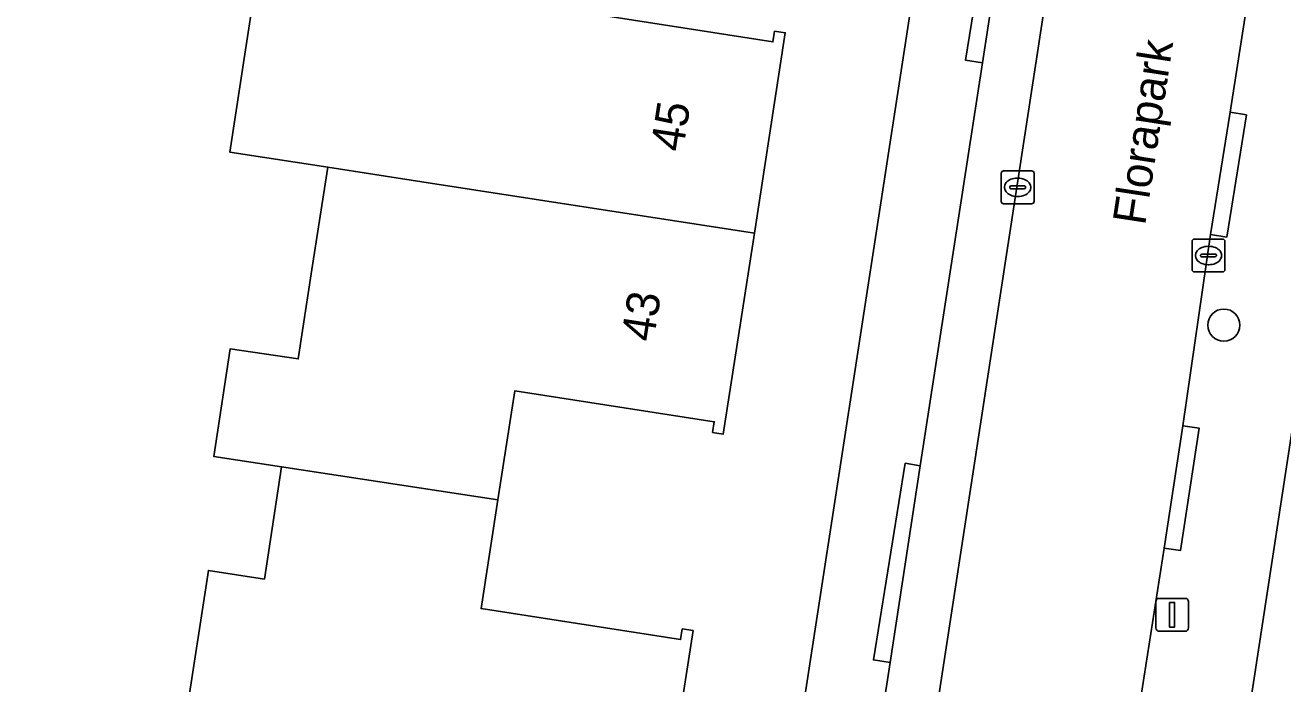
# Model space of a CAD drawing. Extents: x 161483 to 162250, y 379484 to 380833.
# Drawn here: x 161907.33 to 161945.57, y 380662.37 to 380682.4 of the extents above; entities that cross this region are included whole.
import ezdxf

# ---------------------------------------------------------------- set-up
doc = ezdxf.new("R2010")
doc.units = 0
for name, color, linetype in [('IMGEO_Boom', 7, 'Continuous'), ('IMGEO_Erf', 7, 'Continuous'), ('IMGEO_Kolk', 7, 'Continuous'), ('IMGEO_Lichtmast', 7, 'Continuous'), ('IMGEO_Openbare_ruimte_label', 7, 'Continuous'), ('IMGEO_Pand', 7, 'Continuous'), ('IMGEO_Pand_nummerreeks', 7, 'Continuous'), ('IMGEO_Parkeervlak_open', 7, 'Continuous'), ('IMGEO_Rijbaan_lokaal_open', 7, 'Continuous'), ('IMGEO_Voetpad_open', 7, 'Continuous')]:
    doc.layers.add(name, color=color, linetype=linetype)

msp = doc.modelspace()

# ---------------------------------------------------------------- linework, layer by layer
at = {"layer": 'IMGEO_Boom'}
msp.add_circle((161943.78, 380673.278), 0.489, dxfattribs=at)
at = {"layer": 'IMGEO_Erf'}
for points in [[(161955.311, 380731.889), (161949.611, 380694.604), (161942.94, 380651.025), (161940.472, 380634.904), (161938.44, 380621.627), (161934.347, 380594.923)], [(161914.036, 380681.642), (161914.958, 380687.646), (161916.662, 380687.385), (161918.051, 380696.418), (161918.693, 380696.319), (161919.171, 380699.432), (161919.795, 380699.336), (161919.961, 380700.418), (161920.72, 380705.36), (161884.401, 380710.951), (161884.124, 380709.027), (161858.224, 380713.01), (161858.506, 380714.977), (161825.187, 380720.083)], [(161927.438, 380638.646), (161937.319, 380702.795)], [(161924.006, 380682.826), (161930.071, 380681.887), (161930.121, 380682.212), (161930.447, 380682.162), (161929.505, 380676.071), (161928.561, 380669.965), (161928.235, 380670.015), (161928.285, 380670.34), (161922.22, 380671.278), (161921.708, 380667.968), (161921.196, 380664.66), (161927.264, 380663.72), (161927.314, 380664.045), (161927.64, 380663.995), (161926.689, 380657.88)], [(161917.325, 380640.573), (161914.103, 380641.068), (161914.053, 380640.742), (161913.727, 380640.792), (161914.279, 380644.387), (161911.425, 380644.825), (161910.889, 380644.907), (161910.172, 380645.881), (161910.217, 380646.176), (161907.429, 380646.604), (161908.172, 380651.442), (161910.641, 380651.065), (161912.04, 380660.178), (161912.906, 380665.821), (161914.609, 380665.56), (161915.133, 380668.975), (161913.066, 380669.289), (161913.568, 380672.558), (161915.636, 380672.248), (161916.053, 380674.964), (161916.534, 380678.075), (161913.559, 380678.534), (161914.036, 380681.642)]]:
    msp.add_lwpolyline(points, dxfattribs=at)
at = {"layer": 'IMGEO_Kolk'}
for p, q in [((161937.01, 380677.04), (161937.01, 380677.892)), ((161937.085, 380677.966), (161937.937, 380677.966)), ((161937.498, 380677.746), (161937.523, 380677.746)), ((161938.011, 380677.892), (161938.011, 380677.04)), ((161937.269, 380677.46), (161937.269, 380677.472)), ((161937.707, 380677.423), (161937.309, 380677.423)), ((161937.312, 380677.509), (161937.71, 380677.509)), ((161937.753, 380677.472), (161937.753, 380677.46)), ((161937.937, 380676.966), (161937.085, 380676.966)), ((161937.521, 380677.186), (161937.496, 380677.186)), ((161942.814, 380674.967), (161942.814, 380675.819)), ((161942.889, 380675.893), (161943.741, 380675.893)), ((161943.815, 380675.819), (161943.815, 380674.967)), ((161943.073, 380675.387), (161943.073, 380675.399)), ((161943.116, 380675.436), (161943.514, 380675.436)), ((161943.302, 380675.673), (161943.327, 380675.673)), ((161943.557, 380675.399), (161943.557, 380675.387)), ((161943.511, 380675.35), (161943.113, 380675.35)), ((161943.325, 380675.113), (161943.3, 380675.113)), ((161943.741, 380674.893), (161942.889, 380674.893))]:
    msp.add_line(p, q, dxfattribs=at)
for points in [[(161937.01, 380677.04), (161937.01, 380677.892)], [(161937.085, 380677.966), (161937.937, 380677.966)], [(161938.011, 380677.892), (161938.011, 380677.04)], [(161937.937, 380676.966), (161937.085, 380676.966)], [(161942.814, 380674.967), (161942.814, 380675.819)], [(161942.889, 380675.893), (161943.741, 380675.893)], [(161943.815, 380675.819), (161943.815, 380674.967)], [(161943.741, 380674.893), (161942.889, 380674.893)]]:
    msp.add_lwpolyline(points, dxfattribs=at)
for centre, radius, start, end in [((161937.087, 380677.89), 0.0765, 91.552, 178.448), ((161937.087, 380677.89), 0.0765, 91.552, 178.448), ((161937.935, 380677.89), 0.0765, 1.552, 88.448), ((161937.935, 380677.89), 0.0765, 1.552, 88.448), ((161937.309, 380677.469), 0.0403, 85.8775, 175.7526), ((161937.306, 380677.459), 0.0366, 178.938, 274.7102), ((161937.71, 380677.466), 0.043, 264.8664, 352.4533), ((161937.714, 380677.471), 0.0386, 1.7309, 96.639), ((161937.087, 380677.042), 0.0765, 181.552, 268.448), ((161937.087, 380677.042), 0.0765, 181.552, 268.448), ((161937.935, 380677.042), 0.0765, 271.552, 358.448), ((161937.935, 380677.042), 0.0765, 271.552, 358.448), ((161942.891, 380675.817), 0.0765, 91.552, 178.448), ((161942.891, 380675.817), 0.0765, 91.552, 178.448), ((161943.739, 380675.817), 0.0765, 1.552, 88.448), ((161943.739, 380675.817), 0.0765, 1.552, 88.448), ((161943.113, 380675.396), 0.0403, 85.8775, 175.7526), ((161943.11, 380675.386), 0.0366, 178.938, 274.7102), ((161943.514, 380675.393), 0.043, 264.8664, 352.4533), ((161943.518, 380675.398), 0.0386, 1.7309, 96.639), ((161942.891, 380674.969), 0.0765, 181.552, 268.448), ((161942.891, 380674.969), 0.0765, 181.552, 268.448), ((161943.739, 380674.969), 0.0765, 271.552, 358.448), ((161943.739, 380674.969), 0.0765, 271.552, 358.448)]:
    msp.add_arc(centre, radius, start, end, dxfattribs=at)
for centre, major_axis, ratio, start_param, end_param in [((161937.497, 380677.466), (-0.387, 0.002), 0.722429, 4.712389, 7.853982), ((161937.522, 380677.466), (-0.39, 0.002), 0.717154, 1.570796, 4.712389), ((161943.301, 380675.393), (-0.387, 0.002), 0.722429, 4.712389, 7.853982), ((161943.326, 380675.393), (-0.39, 0.002), 0.717154, 1.570796, 4.712389)]:
    msp.add_ellipse(centre, major_axis=major_axis, ratio=ratio, start_param=start_param, end_param=end_param, dxfattribs=at)
at = {"layer": 'IMGEO_Lichtmast'}
for p, q in [((161941.712, 380664.072), (161941.712, 380664.872)), ((161941.712, 380664.872), (161941.712, 380664.072)), ((161941.812, 380664.972), (161942.602, 380664.972)), ((161942.602, 380664.972), (161941.812, 380664.972)), ((161942.702, 380664.872), (161942.702, 380664.072)), ((161942.702, 380664.072), (161942.702, 380664.872)), ((161942.602, 380663.972), (161941.812, 380663.972)), ((161941.812, 380663.972), (161942.602, 380663.972))]:
    msp.add_line(p, q, dxfattribs=at)
msp.add_lwpolyline([(161942.132, 380664.847), (161942.282, 380664.847), (161942.282, 380664.097), (161942.132, 380664.097), (161942.132, 380664.847)], dxfattribs=at)
for centre, start, end in [((161941.812, 380664.872), 90, 180), ((161941.812, 380664.872), 90, 180), ((161942.602, 380664.872), 0, 90), ((161942.602, 380664.872), 360, 90), ((161941.812, 380664.072), 180, 270), ((161941.812, 380664.072), 180, 270), ((161942.602, 380664.072), 270, 0), ((161942.602, 380664.072), 270, 0)]:
    msp.add_arc(centre, 0.1, start, end, dxfattribs=at)
at = {"layer": 'IMGEO_Pand'}
for points in [[(161924.006, 380682.826), (161924.518, 380686.134), (161917.93, 380687.19), (161916.662, 380687.385), (161914.958, 380687.646), (161914.036, 380681.642), (161913.559, 380678.534), (161916.534, 380678.075), (161919.394, 380677.633), (161929.505, 380676.071), (161930.447, 380682.162), (161930.121, 380682.212), (161930.071, 380681.887)], [(161915.133, 380668.975), (161921.708, 380667.968), (161922.22, 380671.278), (161928.285, 380670.34), (161928.235, 380670.015), (161928.561, 380669.965), (161929.505, 380676.071), (161919.394, 380677.633), (161916.534, 380678.075), (161916.053, 380674.964), (161915.636, 380672.248), (161913.568, 380672.558), (161913.066, 380669.289)], [(161921.708, 380667.968), (161915.133, 380668.975), (161914.609, 380665.56), (161912.906, 380665.821), (161912.04, 380660.178), (161916.604, 380659.462), (161926.689, 380657.88), (161927.64, 380663.995), (161927.314, 380664.045), (161927.264, 380663.72), (161921.196, 380664.66)]]:
    msp.add_lwpolyline(points, close=True, dxfattribs=at)
at = {"layer": 'IMGEO_Parkeervlak_open'}
for points in [[(161933.359, 380650.594), (161940.771, 380698.875)], [(161938.782, 380696.459), (161937.356, 380687.202), (161936.438, 380681.248), (161934.552, 380669.005), (161933.63, 380663.02), (161932.214, 380653.83)]]:
    msp.add_lwpolyline(points, dxfattribs=at)
at = {"layer": 'IMGEO_Rijbaan_lokaal_open'}
for points in [[(161946.089, 380733.283), (161945.135, 380726.778), (161945.082, 380726.553), (161943.407, 380715.95), (161943.296, 380715.222), (161940.897, 380699.445), (161940.819, 380699.188), (161940.771, 380698.875), (161933.359, 380650.594), (161932.427, 380644.579), (161931.61, 380638.889), (161931.551, 380638.667)], [(161937.052, 380634.637), (161937.178, 380635.427), (161937.574, 380637.901), (161938.771, 380645.995), (161939.351, 380649.714), (161940.513, 380657.293), (161941.106, 380660.987), (161941.964, 380666.501), (161942.538, 380670.221), (161943.378, 380676.03), (161943.976, 380679.748), (161944.852, 380685.403), (161945.442, 380689.115), (161946.272, 380694.705), (161946.856, 380698.453), (161947.699, 380704.067)]]:
    msp.add_lwpolyline(points, dxfattribs=at)
at = {"layer": 'IMGEO_Voetpad_open'}
for points in [[(162033.278, 380728.387), (162033.612, 380730.332), (162020.884, 380732.317), (162020.903, 380732.668), (162013.612, 380733.829), (162009.83, 380734.406), (162006.07, 380734.98), (161991.884, 380737.142), (161987.708, 380737.778), (161983.164, 380738.471), (161969.907, 380740.493), (161958.651, 380742.21), (161955.926, 380742.626), (161955.778, 380742.035), (161945.932, 380743.53), (161945.58, 380741.467), (161943.256, 380741.795), (161938.583, 380711.252), (161937.319, 380702.795), (161927.438, 380638.646)], [(161927.166, 380621.505), (161926.845, 380619.322), (161927.469, 380619.219), (161932.392, 380618.524), (161932.982, 380622.467), (161938.44, 380621.627), (161940.472, 380634.904), (161942.94, 380651.025), (161949.611, 380694.604), (161955.311, 380731.889)], [(161932.214, 380653.83), (161933.63, 380663.02), (161933.128, 380663.1), (161934.092, 380669.079), (161934.552, 380669.005), (161936.438, 380681.248), (161935.925, 380681.331), (161936.89, 380687.278), (161937.356, 380687.202), (161938.782, 380696.459)], [(161944.852, 380685.403), (161943.976, 380679.748), (161944.469, 380679.669), (161943.871, 380675.951), (161943.378, 380676.03), (161942.538, 380670.221), (161943.032, 380670.145), (161942.458, 380666.425), (161941.964, 380666.501), (161941.106, 380660.987), (161941.599, 380660.908), (161941.006, 380657.214), (161940.513, 380657.293), (161939.351, 380649.714), (161939.845, 380649.637), (161939.265, 380645.918), (161938.771, 380645.995), (161937.574, 380637.901), (161937.178, 380635.427), (161937.052, 380634.637), (161937.549, 380634.566)]]:
    msp.add_lwpolyline(points, dxfattribs=at)
for points in [[(161936.438, 380681.248), (161937.356, 380687.202), (161936.89, 380687.278), (161935.925, 380681.331)], [(161943.378, 380676.03), (161943.871, 380675.951), (161944.469, 380679.669), (161943.976, 380679.748)], [(161942.538, 380670.221), (161941.964, 380666.501), (161942.458, 380666.425), (161943.032, 380670.145)], [(161933.63, 380663.02), (161934.552, 380669.005), (161934.092, 380669.079), (161933.128, 380663.1)]]:
    msp.add_lwpolyline(points, close=True, dxfattribs=at)

# ---------------------------------------------------------------- texts
at = {"layer": 'IMGEO_Openbare_ruimte_label'}
msp.add_text('Florapark', height=1, rotation=81.2538, dxfattribs=at).set_placement((161941.384, 380676.285))
at = {"layer": 'IMGEO_Pand_nummerreeks'}
for s, rotation, p in [('45', 81.211, (161927.334, 380678.518)), ('43', 81.2101, (161926.441, 380672.744))]:
    msp.add_text(s, height=1, rotation=rotation, dxfattribs=at).set_placement(p)

doc.saveas('drawing.dxf')
